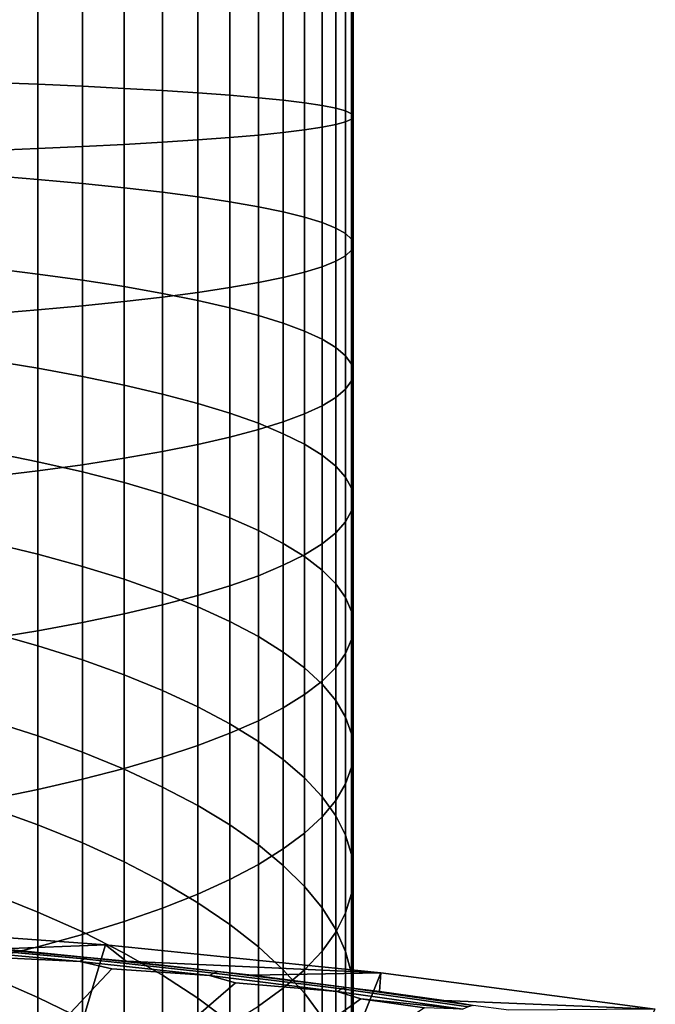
# Model space of a CAD drawing. Header units: metres. Extents: x -109 to 109, y -100 to 58.
# Tile 526 of 642: x 7 to 13, y 6 to 15. Entities that reach past the tile are written whole.
import ezdxf

# ---------------------------------------------------------------- set-up
doc = ezdxf.new("R2010")
doc.units = ezdxf.units.M
doc.layers.add('solid_21_062_100_XXX', color=7, linetype='CONTINUOUS')

msp = doc.modelspace()

# ---------------------------------------------------------------- linework, layer by layer
at = {"layer": 'solid_21_062_100_XXX'}
for points in [[(6.797007, 13.696871, 212.637985), (7.247845, 13.714754, 212.213974), (7.247845, 15.2, 212.24527), (6.797007, 15.2, 212.669662)], [(7.247845, 14.325562, 197.731155), (6.797007, 14.343445, 197.307144), (6.797007, 15.2, 197.325195), (7.247845, 15.2, 197.749588)], [(7.247845, 13.714754, 212.213974), (7.672235, 13.73375, 211.763535), (7.672235, 15.2, 211.794434), (7.247845, 15.2, 212.24527)], [(7.672235, 14.306564, 198.181595), (7.247845, 14.325562, 197.731155), (7.247845, 15.2, 197.749588), (7.672235, 15.2, 198.200424)], [(7.672235, 13.73375, 211.763535), (8.06863, 13.753793, 211.288315), (8.06863, 15.2, 211.318802), (7.672235, 15.2, 211.794434)], [(8.06863, 14.286523, 198.656815), (7.672235, 14.306564, 198.181595), (7.672235, 15.2, 198.200424), (8.06863, 15.2, 198.676056)], [(8.06863, 13.753793, 211.288315), (8.435585, 13.774807, 210.790054), (8.435585, 15.2, 210.820099), (8.06863, 15.2, 211.318802)], [(8.435585, 14.265509, 199.155075), (8.06863, 14.286523, 198.656815), (8.06863, 15.2, 198.676056), (8.435585, 15.2, 199.174774)], [(8.435585, 13.774807, 210.790054), (8.771758, 13.796716, 210.270569), (8.771758, 15.2, 210.30014), (8.435585, 15.2, 210.820099)], [(8.771758, 14.243599, 199.674561), (8.435585, 14.265509, 199.155075), (8.435585, 15.2, 199.174774), (8.771758, 15.2, 199.694717)], [(8.771758, 13.796716, 210.270569), (9.075924, 13.819441, 209.73175), (9.075924, 15.2, 209.760849), (8.771758, 15.2, 210.30014)], [(9.075924, 14.220875, 200.213379), (8.771758, 14.243599, 199.674561), (8.771758, 15.2, 199.694717), (9.075924, 15.2, 200.234024)], [(9.075924, 13.819441, 209.73175), (9.346973, 13.842897, 209.175552), (9.346973, 15.2, 209.204163), (9.075924, 15.2, 209.760849)], [(9.346973, 14.197418, 200.769562), (9.075924, 14.220875, 200.213379), (9.075924, 15.2, 200.234024), (9.346973, 15.2, 200.790695)], [(9.346973, 13.842897, 209.175552), (9.583917, 13.867002, 208.604034), (9.583917, 15.2, 208.632126), (9.346973, 15.2, 209.204163)], [(9.583917, 14.173314, 201.341095), (9.346973, 14.197418, 200.769562), (9.346973, 15.2, 200.790695), (9.583917, 15.2, 201.362732)], [(9.583917, 13.867002, 208.604034), (9.785889, 13.891665, 208.019257), (9.785889, 15.2, 208.046844), (9.583917, 15.2, 208.632126)], [(9.785889, 14.148651, 201.925858), (9.583917, 14.173314, 201.341095), (9.583917, 15.2, 201.362732), (9.785889, 15.2, 201.948029)], [(9.785889, 13.891665, 208.019257), (9.952153, 13.916796, 207.42337), (9.952153, 15.2, 207.450409), (9.785889, 15.2, 208.046844)], [(9.952153, 14.12352, 202.521759), (9.785889, 14.148651, 201.925858), (9.785889, 15.2, 201.948029), (9.952153, 15.2, 202.544449)], [(9.952153, 13.916796, 207.42337), (10.082104, 13.942305, 206.818542), (10.082104, 15.2, 206.845047), (9.952153, 15.2, 207.450409)], [(10.082104, 14.098011, 203.126587), (9.952153, 14.12352, 202.521759), (9.952153, 15.2, 202.544449), (10.082104, 15.2, 203.149811)], [(10.082104, 13.942305, 206.818542), (10.175266, 13.968097, 206.20697), (10.175266, 15.2, 206.232925), (10.082104, 15.2, 206.845047)], [(10.175266, 14.072218, 203.738159), (10.082104, 14.098011, 203.126587), (10.082104, 15.2, 203.149811), (10.175266, 15.2, 203.761932)], [(10.175266, 13.968097, 206.20697), (10.231299, 13.99408, 205.590897), (10.231299, 15.2, 205.616318), (10.175266, 15.2, 206.232925)], [(10.231299, 14.046236, 204.354233), (10.175266, 14.072218, 203.738159), (10.175266, 15.2, 203.761932), (10.231299, 15.2, 204.378555)], [(10.231299, 13.99408, 205.590897), (10.25, 14.020158, 204.972565), (10.25, 15.2, 204.997437), (10.231299, 15.2, 205.616318)], [(10.25, 14.020158, 204.972565), (10.231299, 14.046236, 204.354233), (10.231299, 15.2, 204.378555), (10.25, 15.2, 204.997437)], [(7.247845, 13.4211, 197.673203), (6.797007, 13.457479, 197.250366), (6.797007, 14.343445, 197.307144), (7.247845, 14.325562, 197.731155)], [(7.672235, 13.382453, 198.122375), (7.247845, 13.4211, 197.673203), (7.247845, 14.325562, 197.731155), (7.672235, 14.306564, 198.181595)], [(8.06863, 13.341681, 198.596268), (7.672235, 13.382453, 198.122375), (7.672235, 14.306564, 198.181595), (8.06863, 14.286523, 198.656815)], [(8.435585, 13.298931, 199.09314), (8.06863, 13.341681, 198.596268), (8.06863, 14.286523, 198.656815), (8.435585, 14.265509, 199.155075)], [(8.771758, 13.25436, 199.611176), (8.435585, 13.298931, 199.09314), (8.435585, 14.265509, 199.155075), (8.771758, 14.243599, 199.674561)], [(9.075924, 13.208131, 200.148483), (8.771758, 13.25436, 199.611176), (8.771758, 14.243599, 199.674561), (9.075924, 14.220875, 200.213379)], [(9.346973, 13.160412, 200.703125), (9.075924, 13.208131, 200.148483), (9.075924, 14.220875, 200.213379), (9.346973, 14.197418, 200.769562)], [(9.583917, 13.111377, 201.273041), (9.346973, 13.160412, 200.703125), (9.346973, 14.197418, 200.769562), (9.583917, 14.173314, 201.341095)], [(9.785889, 13.061204, 201.856186), (9.583917, 13.111377, 201.273041), (9.583917, 14.173314, 201.341095), (9.785889, 14.148651, 201.925858)], [(9.952153, 13.010078, 202.450409), (9.785889, 13.061204, 201.856186), (9.785889, 14.148651, 201.925858), (9.952153, 14.12352, 202.521759)], [(10.082104, 12.958185, 203.053558), (9.952153, 13.010078, 202.450409), (9.952153, 14.12352, 202.521759), (10.082104, 14.098011, 203.126587)], [(10.175266, 12.905714, 203.663422), (10.082104, 12.958185, 203.053558), (10.082104, 14.098011, 203.126587), (10.175266, 14.072218, 203.738159)], [(10.231299, 12.852857, 204.277771), (10.175266, 12.905714, 203.663422), (10.175266, 14.072218, 203.738159), (10.231299, 14.046236, 204.354233)], [(10.082104, 12.641426, 206.735184), (10.175266, 12.693896, 206.12532), (10.175266, 13.968097, 206.20697), (10.082104, 13.942305, 206.818542)], [(10.175266, 12.693896, 206.12532), (10.231299, 12.746755, 205.510971), (10.231299, 13.99408, 205.590897), (10.175266, 13.968097, 206.20697)], [(10.25, 12.799806, 204.894363), (10.231299, 12.852857, 204.277771), (10.231299, 14.046236, 204.354233), (10.25, 14.020158, 204.972565)], [(10.231299, 12.746755, 205.510971), (10.25, 12.799806, 204.894363), (10.25, 14.020158, 204.972565), (10.231299, 13.99408, 205.590897)], [(9.346973, 12.439199, 209.085617), (9.583917, 12.488235, 208.515686), (9.583917, 13.867002, 208.604034), (9.346973, 13.842897, 209.175552)], [(9.583917, 12.488235, 208.515686), (9.785889, 12.538406, 207.932556), (9.785889, 13.891665, 208.019257), (9.583917, 13.867002, 208.604034)], [(9.785889, 12.538406, 207.932556), (9.952153, 12.589533, 207.338318), (9.952153, 13.916796, 207.42337), (9.785889, 13.891665, 208.019257)], [(9.952153, 12.589533, 207.338318), (10.082104, 12.641426, 206.735184), (10.082104, 13.942305, 206.818542), (9.952153, 13.916796, 207.42337)], [(8.06863, 12.25793, 211.192474), (8.435585, 12.300679, 210.695602), (8.435585, 13.774807, 210.790054), (8.06863, 13.753793, 211.288315)], [(8.435585, 12.300679, 210.695602), (8.771758, 12.34525, 210.177567), (8.771758, 13.796716, 210.270569), (8.435585, 13.774807, 210.790054)], [(8.771758, 12.34525, 210.177567), (9.075924, 12.391479, 209.640244), (9.075924, 13.819441, 209.73175), (8.771758, 13.796716, 210.270569)], [(9.075924, 12.391479, 209.640244), (9.346973, 12.439199, 209.085617), (9.346973, 13.842897, 209.175552), (9.075924, 13.819441, 209.73175)], [(6.797007, 12.142132, 212.538361), (7.247845, 12.178512, 212.11554), (7.247845, 13.714754, 212.213974), (6.797007, 13.696871, 212.637985)], [(7.247845, 12.178512, 212.11554), (7.672235, 12.217157, 211.666351), (7.672235, 13.73375, 211.763535), (7.247845, 13.714754, 212.213974)], [(7.672235, 12.217157, 211.666351), (8.06863, 12.25793, 211.192474), (8.06863, 13.753793, 211.288315), (7.672235, 13.73375, 211.763535)], [(6.797007, 13.457479, 197.250366), (7.247845, 13.4211, 197.673203), (7.247845, 12.52003, 197.575806), (6.797007, 12.574837, 197.154968)], [(7.247845, 13.4211, 197.673203), (7.672235, 13.382453, 198.122375), (7.672235, 12.461808, 198.022873), (7.247845, 12.52003, 197.575806)], [(7.672235, 13.382453, 198.122375), (8.06863, 13.341681, 198.596268), (8.06863, 12.400384, 198.494522), (7.672235, 12.461808, 198.022873)], [(8.06863, 13.341681, 198.596268), (8.435585, 13.298931, 199.09314), (8.435585, 12.33598, 198.989059), (8.06863, 12.400384, 198.494522)], [(8.435585, 13.298931, 199.09314), (8.771758, 13.25436, 199.611176), (8.771758, 12.268832, 199.504654), (8.435585, 12.33598, 198.989059)], [(8.771758, 13.25436, 199.611176), (9.075924, 13.208131, 200.148483), (9.075924, 12.199186, 200.039444), (8.771758, 12.268832, 199.504654)], [(9.075924, 13.208131, 200.148483), (9.346973, 13.160412, 200.703125), (9.346973, 12.127295, 200.591461), (9.075924, 12.199186, 200.039444)], [(9.346973, 13.160412, 200.703125), (9.583917, 13.111377, 201.273041), (9.583917, 12.053423, 201.158707), (9.346973, 12.127295, 200.591461)], [(9.583917, 13.111377, 201.273041), (9.785889, 13.061204, 201.856186), (9.785889, 11.977837, 201.73909), (9.583917, 12.053423, 201.158707)], [(9.785889, 13.061204, 201.856186), (9.952153, 13.010078, 202.450409), (9.952153, 11.900814, 202.330521), (9.785889, 11.977837, 201.73909)], [(9.952153, 13.010078, 202.450409), (10.082104, 12.958185, 203.053558), (10.082104, 11.822636, 202.930817), (9.952153, 11.900814, 202.330521)], [(10.082104, 12.958185, 203.053558), (10.175266, 12.905714, 203.663422), (10.175266, 11.743586, 203.537811), (10.082104, 11.822636, 202.930817)], [(10.175266, 12.905714, 203.663422), (10.231299, 12.852857, 204.277771), (10.231299, 11.663955, 204.149261), (10.175266, 11.743586, 203.537811)], [(10.231299, 12.852857, 204.277771), (10.25, 12.799806, 204.894363), (10.25, 11.584031, 204.76297), (10.231299, 11.663955, 204.149261)], [(10.231299, 12.746755, 205.510971), (10.175266, 12.693896, 206.12532), (10.175266, 11.424477, 205.988113), (10.231299, 11.504107, 205.376663)], [(10.25, 12.799806, 204.894363), (10.231299, 12.746755, 205.510971), (10.231299, 11.504107, 205.376663), (10.25, 11.584031, 204.76297)], [(10.175266, 12.693896, 206.12532), (10.082104, 12.641426, 206.735184), (10.082104, 11.345427, 206.595108), (10.175266, 11.424477, 205.988113)], [(6.797007, 12.574837, 197.154968), (7.247845, 12.52003, 197.575806), (7.247845, 11.624073, 197.439163), (6.797007, 11.697202, 197.021133)], [(9.952153, 12.589533, 207.338318), (9.785889, 12.538406, 207.932556), (9.785889, 11.190226, 207.786835), (9.952153, 11.267248, 207.195404)], [(10.082104, 12.641426, 206.735184), (9.952153, 12.589533, 207.338318), (9.952153, 11.267248, 207.195404), (10.082104, 11.345427, 206.595108)], [(7.247845, 12.52003, 197.575806), (7.672235, 12.461808, 198.022873), (7.672235, 11.546387, 197.88327), (7.247845, 11.624073, 197.439163)], [(7.672235, 12.461808, 198.022873), (8.06863, 12.400384, 198.494522), (8.06863, 11.464426, 198.351791), (7.672235, 11.546387, 197.88327)], [(9.583917, 12.488235, 208.515686), (9.346973, 12.439199, 209.085617), (9.346973, 11.040767, 208.934464), (9.583917, 11.114639, 208.367233)], [(9.785889, 12.538406, 207.932556), (9.583917, 12.488235, 208.515686), (9.583917, 11.114639, 208.367233), (9.785889, 11.190226, 207.786835)], [(8.06863, 12.400384, 198.494522), (8.435585, 12.33598, 198.989059), (8.435585, 11.378491, 198.843033), (8.06863, 11.464426, 198.351791)], [(9.075924, 12.391479, 209.640244), (8.771758, 12.34525, 210.177567), (8.771758, 10.899229, 210.021271), (9.075924, 10.968876, 209.486481)], [(9.346973, 12.439199, 209.085617), (9.075924, 12.391479, 209.640244), (9.075924, 10.968876, 209.486481), (9.346973, 11.040767, 208.934464)], [(8.435585, 12.300679, 210.695602), (8.06863, 12.25793, 211.192474), (8.06863, 10.767678, 211.031403), (8.435585, 10.832082, 210.536865)], [(8.771758, 12.34525, 210.177567), (8.435585, 12.300679, 210.695602), (8.435585, 10.832082, 210.536865), (8.771758, 10.899229, 210.021271)], [(8.435585, 12.33598, 198.989059), (8.771758, 12.268832, 199.504654), (8.771758, 11.288896, 199.355209), (8.435585, 11.378491, 198.843033)], [(7.672235, 12.217157, 211.666351), (7.247845, 12.178512, 212.11554), (7.247845, 10.648032, 211.950119), (7.672235, 10.706254, 211.503052)], [(8.06863, 12.25793, 211.192474), (7.672235, 12.217157, 211.666351), (7.672235, 10.706254, 211.503052), (8.06863, 10.767678, 211.031403)], [(8.771758, 12.268832, 199.504654), (9.075924, 12.199186, 200.039444), (9.075924, 11.195966, 199.886444), (8.771758, 11.288896, 199.355209)], [(9.075924, 12.199186, 200.039444), (9.346973, 12.127295, 200.591461), (9.346973, 11.10004, 200.434799), (9.075924, 11.195966, 199.886444)], [(7.247845, 12.178512, 212.11554), (6.797007, 12.142132, 212.538361), (6.797007, 10.593225, 212.370956), (7.247845, 10.648032, 211.950119)], [(9.346973, 12.127295, 200.591461), (9.583917, 12.053423, 201.158707), (9.583917, 11.001471, 200.998276), (9.346973, 11.10004, 200.434799)], [(9.583917, 12.053423, 201.158707), (9.785889, 11.977837, 201.73909), (9.785889, 10.900615, 201.574814), (9.583917, 11.001471, 200.998276)], [(9.785889, 11.977837, 201.73909), (9.952153, 11.900814, 202.330521), (9.952153, 10.797842, 202.162308), (9.785889, 10.900615, 201.574814)], [(9.952153, 11.900814, 202.330521), (10.082104, 11.822636, 202.930817), (10.082104, 10.693527, 202.758621), (9.952153, 10.797842, 202.162308)], [(10.082104, 11.822636, 202.930817), (10.175266, 11.743586, 203.537811), (10.175266, 10.58805, 203.361572), (10.082104, 10.693527, 202.758621)], [(10.175266, 11.743586, 203.537811), (10.231299, 11.663955, 204.149261), (10.231299, 10.481796, 203.968979), (10.175266, 10.58805, 203.361572)], [(6.797007, 11.697202, 197.021133), (7.247845, 11.624073, 197.439163), (7.247845, 10.734936, 197.263535), (6.797007, 10.826248, 196.849091)], [(7.247845, 11.624073, 197.439163), (7.672235, 11.546387, 197.88327), (7.672235, 10.637933, 197.703812), (7.247845, 10.734936, 197.263535)], [(10.231299, 11.663955, 204.149261), (10.25, 11.584031, 204.76297), (10.25, 10.375154, 204.578598), (10.231299, 10.481796, 203.968979)], [(7.672235, 11.546387, 197.88327), (8.06863, 11.464426, 198.351791), (8.06863, 10.535594, 198.16832), (7.672235, 10.637933, 197.703812)], [(10.25, 11.584031, 204.76297), (10.231299, 11.504107, 205.376663), (10.231299, 10.268511, 205.188217), (10.25, 10.375154, 204.578598)], [(8.06863, 11.464426, 198.351791), (8.435585, 11.378491, 198.843033), (8.435585, 10.428292, 198.655334), (8.06863, 10.535594, 198.16832)], [(10.231299, 11.504107, 205.376663), (10.175266, 11.424477, 205.988113), (10.175266, 10.162257, 205.795624), (10.231299, 10.268511, 205.188217)], [(8.435585, 11.378491, 198.843033), (8.771758, 11.288896, 199.355209), (8.771758, 10.316419, 199.163116), (8.435585, 10.428292, 198.655334)], [(10.082104, 11.345427, 206.595108), (9.952153, 11.267248, 207.195404), (9.952153, 9.952465, 206.994888), (10.082104, 10.056781, 206.398575)], [(10.175266, 11.424477, 205.988113), (10.082104, 11.345427, 206.595108), (10.082104, 10.056781, 206.398575), (10.175266, 10.162257, 205.795624)], [(8.771758, 11.288896, 199.355209), (9.075924, 11.195966, 199.886444), (9.075924, 10.200382, 199.689789), (8.771758, 10.316419, 199.163116)], [(9.952153, 11.267248, 207.195404), (9.785889, 11.190226, 207.786835), (9.785889, 9.849692, 207.582397), (9.952153, 9.952465, 206.994888)], [(9.075924, 11.195966, 199.886444), (9.346973, 11.10004, 200.434799), (9.346973, 10.080606, 200.233429), (9.075924, 10.200382, 199.689789)], [(9.785889, 11.190226, 207.786835), (9.583917, 11.114639, 208.367233), (9.583917, 9.748837, 208.158936), (9.785889, 9.849692, 207.582397)], [(9.583917, 11.114639, 208.367233), (9.346973, 11.040767, 208.934464), (9.346973, 9.650267, 208.722412), (9.583917, 9.748837, 208.158936)], [(9.346973, 11.10004, 200.434799), (9.583917, 11.001471, 200.998276), (9.583917, 9.957526, 200.792053), (9.346973, 10.080606, 200.233429)], [(9.075924, 10.968876, 209.486481), (8.771758, 10.899229, 210.021271), (8.771758, 9.461411, 209.801987), (9.075924, 9.554342, 209.270752)], [(9.346973, 11.040767, 208.934464), (9.075924, 10.968876, 209.486481), (9.075924, 9.554342, 209.270752), (9.346973, 9.650267, 208.722412)], [(9.583917, 11.001471, 200.998276), (9.785889, 10.900615, 201.574814), (9.785889, 9.831594, 201.363647), (9.583917, 9.957526, 200.792053)], [(8.771758, 10.899229, 210.021271), (8.435585, 10.832082, 210.536865), (8.435585, 9.371816, 210.314163), (8.771758, 9.461411, 209.801987)], [(9.785889, 10.900615, 201.574814), (9.952153, 10.797842, 202.162308), (9.952153, 9.703267, 201.946091), (9.785889, 9.831594, 201.363647)], [(6.797007, 10.826248, 196.849091), (7.247845, 10.734936, 197.263535), (7.247845, 9.854316, 197.049255), (6.797007, 9.963637, 196.639191)], [(8.435585, 10.832082, 210.536865), (8.06863, 10.767678, 211.031403), (8.06863, 9.285881, 210.805405), (8.435585, 9.371816, 210.314163)], [(9.952153, 10.797842, 202.162308), (10.082104, 10.693527, 202.758621), (10.082104, 9.573014, 202.537292), (9.952153, 9.703267, 201.946091)], [(7.247845, 10.734936, 197.263535), (7.672235, 10.637933, 197.703812), (7.672235, 9.738181, 197.484879), (7.247845, 9.854316, 197.049255)], [(7.672235, 10.706254, 211.503052), (7.247845, 10.648032, 211.950119), (7.247845, 9.126235, 211.718033), (7.672235, 9.203921, 211.273941)], [(8.06863, 10.767678, 211.031403), (7.672235, 10.706254, 211.503052), (7.672235, 9.203921, 211.273941), (8.06863, 9.285881, 210.805405)], [(10.082104, 10.693527, 202.758621), (10.175266, 10.58805, 203.361572), (10.175266, 9.441311, 203.135071), (10.082104, 9.573014, 202.537292)], [(7.247845, 10.648032, 211.950119), (6.797007, 10.593225, 212.370956), (6.797007, 9.053105, 212.136078), (7.247845, 9.126235, 211.718033)], [(7.672235, 10.637933, 197.703812), (8.06863, 10.535594, 198.16832), (8.06863, 9.615659, 197.944458), (7.672235, 9.738181, 197.484879)], [(10.175266, 10.58805, 203.361572), (10.231299, 10.481796, 203.968979), (10.231299, 9.308639, 203.737244), (10.175266, 9.441311, 203.135071)], [(8.06863, 10.535594, 198.16832), (8.435585, 10.428292, 198.655334), (8.435585, 9.487194, 198.426346), (8.06863, 9.615659, 197.944458)], [(8.435585, 10.428292, 198.655334), (8.771758, 10.316419, 199.163116), (8.771758, 9.353256, 198.928741), (8.435585, 9.487194, 198.426346)], [(10.231299, 10.481796, 203.968979), (10.25, 10.375154, 204.578598), (10.25, 9.175479, 204.341629), (10.231299, 9.308639, 203.737244)], [(8.771758, 10.316419, 199.163116), (9.075924, 10.200382, 199.689789), (9.075924, 9.214334, 199.449844), (8.771758, 9.353256, 198.928741)], [(10.25, 10.375154, 204.578598), (10.231299, 10.268511, 205.188217), (10.231299, 9.04232, 204.946014), (10.25, 9.175479, 204.341629)], [(10.231299, 10.268511, 205.188217), (10.175266, 10.162257, 205.795624), (10.175266, 8.909647, 205.548187), (10.231299, 9.04232, 204.946014)], [(9.075924, 10.200382, 199.689789), (9.346973, 10.080606, 200.233429), (9.346973, 9.070935, 199.987732), (9.075924, 9.214334, 199.449844)], [(10.175266, 10.162257, 205.795624), (10.082104, 10.056781, 206.398575), (10.082104, 8.777944, 206.145966), (10.175266, 8.909647, 205.548187)], [(9.346973, 10.080606, 200.233429), (9.583917, 9.957526, 200.792053), (9.583917, 8.923582, 200.540466), (9.346973, 9.070935, 199.987732)], [(10.082104, 10.056781, 206.398575), (9.952153, 9.952465, 206.994888), (9.952153, 8.647691, 206.737167), (10.082104, 8.777944, 206.145966)], [(6.797007, 9.963637, 196.639191), (7.247845, 9.854316, 197.049255), (7.247845, 8.983891, 196.796722), (6.797007, 9.111013, 196.391815)], [(9.583917, 9.957526, 200.792053), (9.785889, 9.831594, 201.363647), (9.785889, 8.772812, 201.106003), (9.583917, 8.923582, 200.540466)], [(9.952153, 9.952465, 206.994888), (9.785889, 9.849692, 207.582397), (9.785889, 8.519364, 207.319611), (9.952153, 8.647691, 206.737167)], [(7.247845, 9.854316, 197.049255), (7.672235, 9.738181, 197.484879), (7.672235, 8.848847, 197.226852), (7.247845, 8.983891, 196.796722)], [(9.785889, 9.849692, 207.582397), (9.583917, 9.748837, 208.158936), (9.583917, 8.393432, 207.891205), (9.785889, 8.519364, 207.319611)], [(9.583917, 9.748837, 208.158936), (9.346973, 9.650267, 208.722412), (9.346973, 8.270352, 208.449829), (9.583917, 8.393432, 207.891205)], [(9.785889, 9.831594, 201.363647), (9.952153, 9.703267, 201.946091), (9.952153, 8.619176, 201.682297), (9.785889, 8.772812, 201.106003)], [(7.672235, 9.738181, 197.484879), (8.06863, 9.615659, 197.944458), (8.06863, 8.706374, 197.680664), (7.672235, 8.848847, 197.226852)], [(9.346973, 9.650267, 208.722412), (9.075924, 9.554342, 209.270752), (9.075924, 8.150577, 208.993469), (9.346973, 8.270352, 208.449829)], [(9.952153, 9.703267, 201.946091), (10.082104, 9.573014, 202.537292), (10.082104, 8.463235, 202.267242), (9.952153, 8.619176, 201.682297)], [(8.06863, 9.615659, 197.944458), (8.435585, 9.487194, 198.426346), (8.435585, 8.556992, 198.156464), (8.06863, 8.706374, 197.680664)], [(10.082104, 9.573014, 202.537292), (10.175266, 9.441311, 203.135071), (10.175266, 8.305556, 202.858704), (10.082104, 8.463235, 202.267242)], [(8.435585, 9.487194, 198.426346), (8.771758, 9.353256, 198.928741), (8.771758, 8.401246, 198.652542), (8.435585, 8.556992, 198.156464)], [(9.075924, 9.554342, 209.270752), (8.771758, 9.461411, 209.801987), (8.771758, 8.03454, 209.520142), (9.075924, 8.150577, 208.993469)], [(8.435585, 9.371816, 210.314163), (8.06863, 9.285881, 210.805405), (8.06863, 7.815364, 210.514938), (8.435585, 7.922666, 210.027924)], [(8.771758, 9.461411, 209.801987), (8.435585, 9.371816, 210.314163), (8.435585, 7.922666, 210.027924), (8.771758, 8.03454, 209.520142)], [(10.175266, 9.441311, 203.135071), (10.231299, 9.308639, 203.737244), (10.231299, 8.146717, 203.454514), (10.175266, 8.305556, 202.858704)], [(8.06863, 9.285881, 210.805405), (7.672235, 9.203921, 211.273941), (7.672235, 7.713025, 210.979446), (8.06863, 7.815364, 210.514938)], [(8.771758, 9.353256, 198.928741), (9.075924, 9.214334, 199.449844), (9.075924, 8.239703, 199.167084), (8.771758, 8.401246, 198.652542)], [(10.231299, 9.308639, 203.737244), (10.25, 9.175479, 204.341629), (10.25, 7.987296, 204.052505), (10.231299, 8.146717, 203.454514)], [(7.672235, 9.203921, 211.273941), (7.247845, 9.126235, 211.718033), (7.247845, 7.616022, 211.419724), (7.672235, 7.713025, 210.979446)], [(9.075924, 9.214334, 199.449844), (9.346973, 9.070935, 199.987732), (9.346973, 8.072955, 199.698196), (9.075924, 8.239703, 199.167084)], [(7.247845, 9.126235, 211.718033), (6.797007, 9.053105, 212.136078), (6.797007, 7.52471, 211.834167), (7.247845, 7.616022, 211.419724)], [(6.797007, 9.111013, 196.391815), (7.247845, 8.983891, 196.796722), (7.247845, 8.125323, 196.506424), (6.797007, 8.270003, 196.107452)], [(10.25, 9.175479, 204.341629), (10.231299, 9.04232, 204.946014), (10.231299, 7.827874, 204.650497), (10.25, 7.987296, 204.052505)], [(9.346973, 9.070935, 199.987732), (9.583917, 8.923582, 200.540466), (9.583917, 7.901608, 200.243958), (9.346973, 8.072955, 199.698196)], [(10.231299, 9.04232, 204.946014), (10.175266, 8.909647, 205.548187), (10.175266, 7.669034, 205.246307), (10.231299, 7.827874, 204.650497)], [(7.247845, 8.983891, 196.796722), (7.672235, 8.848847, 197.226852), (7.672235, 7.971627, 196.930252), (7.247845, 8.125323, 196.506424)], [(9.583917, 8.923582, 200.540466), (9.785889, 8.772812, 201.106003), (9.785889, 7.726289, 200.802383), (9.583917, 7.901608, 200.243958)], [(10.175266, 8.909647, 205.548187), (10.082104, 8.777944, 206.145966), (10.082104, 7.511356, 205.837769), (10.175266, 7.669034, 205.246307)], [(7.672235, 8.848847, 197.226852), (8.06863, 8.706374, 197.680664), (8.06863, 7.809476, 197.377396), (7.672235, 7.971627, 196.930252)], [(9.785889, 8.772812, 201.106003), (9.952153, 8.619176, 201.682297), (9.952153, 7.547637, 201.371414), (9.785889, 7.726289, 200.802383)], [(10.082104, 8.777944, 206.145966), (9.952153, 8.647691, 206.737167), (9.952153, 7.355415, 206.422699), (10.082104, 7.511356, 205.837769)], [(8.06863, 8.706374, 197.680664), (8.435585, 8.556992, 198.156464), (8.435585, 7.639461, 197.846237), (8.06863, 7.809476, 197.377396)], [(9.952153, 8.647691, 206.737167), (9.785889, 8.519364, 207.319611), (9.785889, 7.201779, 206.998993), (9.952153, 7.355415, 206.422699)], [(9.952153, 8.619176, 201.682297), (10.082104, 8.463235, 202.267242), (10.082104, 7.366304, 201.94899), (9.952153, 7.547637, 201.371414)], [(8.435585, 8.556992, 198.156464), (8.771758, 8.401246, 198.652542), (8.771758, 7.462203, 198.335037), (8.435585, 7.639461, 197.846237)], [(9.785889, 8.519364, 207.319611), (9.583917, 8.393432, 207.891205), (9.583917, 7.051009, 207.564545), (9.785889, 7.201779, 206.998993)], [(10.082104, 8.463235, 202.267242), (10.175266, 8.305556, 202.858704), (10.175266, 7.182951, 202.533005), (10.082104, 7.366304, 201.94899)], [(8.771758, 8.401246, 198.652542), (9.075924, 8.239703, 199.167084), (9.075924, 7.278348, 198.842026), (8.771758, 7.462203, 198.335037)], [(9.583917, 8.393432, 207.891205), (9.346973, 8.270352, 208.449829), (9.346973, 6.903656, 208.117264), (9.583917, 7.051009, 207.564545)], [(6.797007, 8.270003, 196.107452), (7.247845, 8.125323, 196.506424), (7.247845, 7.28025, 196.178925), (6.797007, 7.442212, 195.786652)], [(9.346973, 8.270352, 208.449829), (9.075924, 8.150577, 208.993469), (9.075924, 6.760257, 208.655167), (9.346973, 6.903656, 208.117264)], [(10.175266, 8.305556, 202.858704), (10.231299, 8.146717, 203.454514), (10.231299, 6.998249, 203.121307), (10.175266, 7.182951, 202.533005)], [(9.075924, 8.150577, 208.993469), (8.771758, 8.03454, 209.520142), (8.771758, 6.621335, 209.17627), (9.075924, 6.760257, 208.655167)], [(9.075924, 8.239703, 199.167084), (9.346973, 8.072955, 199.698196), (9.346973, 7.088569, 199.365356), (9.075924, 7.278348, 198.842026)], [(7.247845, 8.125323, 196.506424), (7.672235, 7.971627, 196.930252), (7.672235, 7.108194, 196.595627), (7.247845, 7.28025, 196.178925)], [(9.346973, 8.072955, 199.698196), (9.583917, 7.901608, 200.243958), (9.583917, 6.893556, 199.903122), (9.346973, 7.088569, 199.365356)], [(10.231299, 8.146717, 203.454514), (10.25, 7.987296, 204.052505), (10.25, 6.812869, 203.711777), (10.231299, 6.998249, 203.121307)], [(7.672235, 7.971627, 196.930252), (8.06863, 7.809476, 197.377396), (8.06863, 6.926674, 197.035278), (7.672235, 7.108194, 196.595627)], [(8.771758, 8.03454, 209.520142), (8.435585, 7.922666, 210.027924), (8.435585, 6.487397, 209.678665), (8.771758, 6.621335, 209.17627)], [(10.25, 7.987296, 204.052505), (10.231299, 7.827874, 204.650497), (10.231299, 6.62749, 204.302231), (10.25, 6.812869, 203.711777)], [(8.435585, 7.922666, 210.027924), (8.06863, 7.815364, 210.514938), (8.06863, 6.358932, 210.160538), (8.435585, 6.487397, 209.678665)], [(9.583917, 7.901608, 200.243958), (9.785889, 7.726289, 200.802383), (9.785889, 6.694022, 200.453354), (9.583917, 6.893556, 199.903122)], [(8.06863, 7.815364, 210.514938), (7.672235, 7.713025, 210.979446), (7.672235, 6.23641, 210.620132), (8.06863, 6.358932, 210.160538)], [(8.06863, 7.809476, 197.377396), (8.435585, 7.639461, 197.846237), (8.435585, 6.736351, 197.496231), (8.06863, 6.926674, 197.035278)], [(10.231299, 7.827874, 204.650497), (10.175266, 7.669034, 205.246307), (10.175266, 6.442787, 204.890549), (10.231299, 6.62749, 204.302231)], [(7.672235, 7.713025, 210.979446), (7.247845, 7.616022, 211.419724), (7.247845, 6.120275, 211.055756), (7.672235, 6.23641, 210.620132)], [(9.785889, 7.726289, 200.802383), (9.952153, 7.547637, 201.371414), (9.952153, 6.490695, 201.014053), (9.785889, 6.694022, 200.453354)], [(7.247845, 7.616022, 211.419724), (6.797007, 7.52471, 211.834167), (6.797007, 6.010954, 211.46582), (7.247845, 6.120275, 211.055756)], [(8.435585, 7.639461, 197.846237), (8.771758, 7.462203, 198.335037), (8.771758, 6.537919, 197.976837), (8.435585, 6.736351, 197.496231)], [(10.175266, 7.669034, 205.246307), (10.082104, 7.511356, 205.837769), (10.082104, 6.259434, 205.474548), (10.175266, 6.442787, 204.890549)], [(9.952153, 7.547637, 201.371414), (10.082104, 7.366304, 201.94899), (10.082104, 6.284316, 201.58316), (9.952153, 6.490695, 201.014053)], [(10.082104, 7.511356, 205.837769), (9.952153, 7.355415, 206.422699), (9.952153, 6.078101, 206.052124), (10.082104, 6.259434, 205.474548)], [(6.797007, 7.442212, 195.786652), (7.247845, 7.28025, 196.178925), (7.247845, 6.450282, 195.814819), (6.797007, 6.629217, 195.430008)], [(8.771758, 7.462203, 198.335037), (9.075924, 7.278348, 198.842026), (9.075924, 6.332103, 198.475311), (8.771758, 6.537919, 197.976837)], [(9.952153, 7.355415, 206.422699), (9.785889, 7.201779, 206.998993), (9.785889, 5.899449, 206.621155), (9.952153, 6.078101, 206.052124)], [(10.082104, 7.366304, 201.94899), (10.175266, 7.182951, 202.533005), (10.175266, 6.075638, 202.1586), (10.082104, 6.284316, 201.58316)], [(7.247845, 7.28025, 196.178925), (7.672235, 7.108194, 196.595627), (7.672235, 6.260195, 196.223633), (7.247845, 6.450282, 195.814819)], [(9.075924, 7.278348, 198.842026), (9.346973, 7.088569, 199.365356), (9.346973, 6.119654, 198.989853), (9.075924, 6.332103, 198.475311)], [(9.785889, 7.201779, 206.998993), (9.583917, 7.051009, 207.564545), (9.583917, 5.72413, 207.179581), (9.785889, 5.899449, 206.621155)], [(10.175266, 7.182951, 202.533005), (10.231299, 6.998249, 203.121307), (10.231299, 5.865424, 202.738281), (10.175266, 6.075638, 202.1586)], [(7.672235, 7.108194, 196.595627), (8.06863, 6.926674, 197.035278), (8.06863, 6.059652, 196.654922), (7.672235, 6.260195, 196.223633)], [(9.346973, 7.088569, 199.365356), (9.583917, 6.893556, 199.903122), (9.583917, 5.901347, 199.5186), (9.346973, 6.119654, 198.989853)], [(9.583917, 7.051009, 207.564545), (9.346973, 6.903656, 208.117264), (9.346973, 5.552783, 207.725342), (9.583917, 5.72413, 207.179581)], [(10.231299, 6.998249, 203.121307), (10.25, 6.812869, 203.711777), (10.25, 5.65444, 203.320084), (10.231299, 5.865424, 202.738281)], [(8.06863, 6.926674, 197.035278), (8.435585, 6.736351, 197.496231), (8.435585, 5.849383, 197.107132), (8.06863, 6.059652, 196.654922)], [(9.346973, 6.903656, 208.117264), (9.075924, 6.760257, 208.655167), (9.075924, 5.386034, 208.25647), (9.346973, 5.552783, 207.725342)], [(9.583917, 6.893556, 199.903122), (9.785889, 6.694022, 200.453354), (9.785889, 5.677978, 200.059586), (9.583917, 5.901347, 199.5186)], [(9.075924, 6.760257, 208.655167), (8.771758, 6.621335, 209.17627), (8.771758, 5.224493, 208.770996), (9.075924, 5.386034, 208.25647)], [(10.25, 6.812869, 203.711777), (10.231299, 6.62749, 204.302231), (10.231299, 5.443456, 203.901901), (10.25, 5.65444, 203.320084)], [(8.435585, 6.736351, 197.496231), (8.771758, 6.537919, 197.976837), (8.771758, 5.630157, 197.578613), (8.435585, 5.849383, 197.107132)], [(9.785889, 6.694022, 200.453354), (9.952153, 6.490695, 201.014053), (9.952153, 5.450363, 200.61087), (9.785889, 5.677978, 200.059586)], [(6.797007, 6.629217, 195.430008), (7.247845, 6.450282, 195.814819), (7.247845, 5.637002, 195.414841), (6.797007, 5.83257, 195.038193)], [(8.771758, 6.621335, 209.17627), (8.435585, 6.487397, 209.678665), (8.435585, 5.068746, 209.267075), (8.771758, 5.224493, 208.770996)], [(10.231299, 6.62749, 204.302231), (10.175266, 6.442787, 204.890549), (10.175266, 5.233242, 204.481583), (10.231299, 5.443456, 203.901901)], [(8.435585, 6.487397, 209.678665), (8.06863, 6.358932, 210.160538), (8.06863, 4.919364, 209.742889), (8.435585, 5.068746, 209.267075)], [(8.771758, 6.537919, 197.976837), (9.075924, 6.332103, 198.475311), (9.075924, 5.402772, 198.067627), (8.771758, 5.630157, 197.578613)], [(9.952153, 6.490695, 201.014053), (10.082104, 6.284316, 201.58316), (10.082104, 5.219332, 201.170425), (9.952153, 5.450363, 200.61087)], [(7.247845, 6.450282, 195.814819), (7.672235, 6.260195, 196.223633), (7.672235, 5.429248, 195.814957), (7.247845, 5.637002, 195.414841)], [(10.175266, 6.442787, 204.890549), (10.082104, 6.259434, 205.474548), (10.082104, 5.024565, 205.057022), (10.175266, 5.233242, 204.481583)], [(5.08588, 5.420014, 25.515415), (7.62369, 5.239478, 25.515415), (7.891796, 6.137919, 0.004598), (5.265005, 6.329423, 0.004598)], [(6.906282, 6.098429, -2.332995), (5.736873, 6.193734, -2.074565), (5.265005, 6.329423, 0.004598), (7.891796, 6.137919, 0.004598)], [(8.06863, 6.358932, 210.160538), (7.672235, 6.23641, 210.620132), (7.672235, 4.776891, 210.196686), (8.06863, 4.919364, 209.742889)], [(9.075924, 6.332103, 198.475311), (9.346973, 6.119654, 198.989853), (9.346973, 5.168059, 198.572418), (9.075924, 5.402772, 198.067627)], [(10.082104, 6.284316, 201.58316), (10.175266, 6.075638, 202.1586), (10.175266, 4.985728, 201.736206), (10.082104, 5.219332, 201.170425)], [(7.672235, 6.23641, 210.620132), (7.247845, 6.120275, 211.055756), (7.247845, 4.641847, 210.626816), (7.672235, 4.776891, 210.196686)], [(7.672235, 6.260195, 196.223633), (8.06863, 6.059652, 196.654922), (8.06863, 5.210064, 196.237091), (7.672235, 5.429248, 195.814957)], [(10.082104, 6.259434, 205.474548), (9.952153, 6.078101, 206.052124), (9.952153, 4.818186, 205.626129), (10.082104, 5.024565, 205.057022)], [(7.649798, 5.97846, -2.837497), (6.401216, 6.093125, -2.522458), (6.430729, 6.118654, -2.403276), (7.684702, 6.003495, -2.719674)], [(7.649798, 5.97846, -2.837497), (6.788165, 6.020879, -2.737278), (6.401216, 6.093125, -2.522458)], [(7.684702, 6.003495, -2.719674), (6.430729, 6.118654, -2.403276), (6.459769, 6.133132, -2.282139), (7.719044, 6.017485, -2.599874)], [(7.719044, 6.017485, -2.599874), (6.459769, 6.133132, -2.282139), (6.906282, 6.098429, -2.332995)], [(7.247845, 6.120275, 211.055756), (6.797007, 6.010954, 211.46582), (6.797007, 4.514725, 211.031723), (7.247845, 4.641847, 210.626816)], [(7.719044, 6.017485, -2.599874), (6.906282, 6.098429, -2.332995), (7.891796, 6.137919, 0.004598), (8.088551, 5.984011, -2.643104)], [(7.62369, 5.239478, 25.515415), (10.155347, 4.986932, 25.515415), (10.512141, 5.870016, 0.004598), (7.891796, 6.137919, 0.004598)], [(8.088551, 5.984011, -2.643104), (7.891796, 6.137919, 0.004598), (10.512141, 5.870016, 0.004598)], [(9.346973, 6.119654, 198.989853), (9.583917, 5.901347, 199.5186), (9.583917, 4.926874, 199.09111), (9.346973, 5.168059, 198.572418)], [(7.649798, 5.97846, -2.837497), (7.951026, 5.908294, -3.046603), (2.20382, -0.203363, -19.838242), (6.788165, 6.020879, -2.737278)], [(8.882337, 5.845088, -3.203934), (7.649798, 5.97846, -2.837497), (7.684702, 6.003495, -2.719674), (8.922384, 5.869566, -3.087639)], [(8.922384, 5.869566, -3.087639), (7.684702, 6.003495, -2.719674), (7.719044, 6.017485, -2.599874), (8.961787, 5.88301, -2.969342)], [(8.961787, 5.88301, -2.969342), (7.719044, 6.017485, -2.599874), (8.088551, 5.984011, -2.643104)], [(8.06863, 6.059652, 196.654922), (8.435585, 5.849383, 197.107132), (8.435585, 4.980251, 196.679688), (8.06863, 5.210064, 196.237091)], [(9.952153, 6.078101, 206.052124), (9.785889, 5.899449, 206.621155), (9.785889, 4.614858, 206.186813), (9.952153, 4.818186, 205.626129)], [(10.175266, 6.075638, 202.1586), (10.231299, 5.865424, 202.738281), (10.231299, 4.750404, 202.306152), (10.175266, 4.985728, 201.736206)], [(8.882337, 5.845088, -3.203934), (9.128871, 5.775944, -3.410232), (2.20382, -0.203363, -19.838242), (7.951026, 5.908294, -3.046603)], [(8.882337, 5.845088, -3.203934), (7.951026, 5.908294, -3.046603), (7.649798, 5.97846, -2.837497)], [(8.961787, 5.88301, -2.969342), (8.088551, 5.984011, -2.643104), (10.512141, 5.870016, 0.004598), (9.285616, 5.849567, -3.007474)], [(6.797007, 5.83257, 195.038193), (7.247845, 5.637002, 195.414841), (7.247845, 4.841963, 194.979736), (6.797007, 5.05379, 194.611984)], [(8.435585, 5.849383, 197.107132), (8.771758, 5.630157, 197.578613), (8.771758, 4.740648, 197.141129), (8.435585, 4.980251, 196.679688)], [(10.096917, 5.693861, -3.619426), (8.882337, 5.845088, -3.203934), (8.922384, 5.869566, -3.087639), (10.141842, 5.717733, -3.504798)], [(10.096917, 5.693861, -3.619426), (9.128871, 5.775944, -3.410232), (8.882337, 5.845088, -3.203934)], [(10.141842, 5.717733, -3.504798), (8.922384, 5.869566, -3.087639), (8.961787, 5.88301, -2.969342), (10.186044, 5.73058, -3.388141)], [(10.186044, 5.73058, -3.388141), (8.961787, 5.88301, -2.969342), (9.285616, 5.849567, -3.007474)], [(10.186044, 5.73058, -3.388141), (9.285616, 5.849567, -3.007474), (10.512141, 5.870016, 0.004598), (10.498473, 5.694162, -3.428784)], [(9.583917, 5.901347, 199.5186), (9.785889, 5.677978, 200.059586), (9.785889, 4.680097, 199.621841), (9.583917, 4.926874, 199.09111)], [(9.785889, 5.899449, 206.621155), (9.583917, 5.72413, 207.179581), (9.583917, 4.415324, 206.737045), (9.785889, 4.614858, 206.186813)], [(10.155347, 4.986932, 25.515415), (12.67881, 4.662579, 25.515415), (13.123334, 5.525991, 0.004598), (10.512141, 5.870016, 0.004598)], [(10.231299, 5.865424, 202.738281), (10.25, 5.65444, 203.320084), (10.25, 4.514218, 202.878204), (10.231299, 4.750404, 202.306152)], [(11.111202, 5.608281, -3.661542), (10.498473, 5.694162, -3.428784), (10.512141, 5.870016, 0.004598), (13.123334, 5.525991, 0.004598)], [(10.096917, 5.693861, -3.619426), (10.322753, 5.622829, -3.830911), (2.20382, -0.203363, -19.838242), (9.128871, 5.775944, -3.410232)], [(9.583917, 5.72413, 207.179581), (9.346973, 5.552783, 207.725342), (9.346973, 4.220311, 207.274811), (9.583917, 4.415324, 206.737045)], [(11.292457, 5.525738, -4.081341), (10.096917, 5.693861, -3.619426), (10.141842, 5.717733, -3.504798), (11.34199, 5.548962, -3.968493)], [(11.34199, 5.548962, -3.968493), (10.141842, 5.717733, -3.504798), (10.186044, 5.73058, -3.388141), (11.390725, 5.561172, -3.853587)], [(10.186044, 5.73058, -3.388141), (10.498473, 5.694162, -3.428784), (11.111202, 5.608281, -3.661542)], [(11.390725, 5.561172, -3.853587), (10.186044, 5.73058, -3.388141), (11.111202, 5.608281, -3.661542)], [(10.322753, 5.622829, -3.830911), (10.926107, 5.538203, -4.063417), (2.20382, -0.203363, -19.838242)], [(7.247845, 5.637002, 195.414841), (7.672235, 5.429248, 195.814957), (7.672235, 4.616937, 195.370392), (7.247845, 4.841963, 194.979736)], [(8.771758, 5.630157, 197.578613), (9.075924, 5.402772, 198.067627), (9.075924, 4.492128, 197.619766), (8.771758, 4.740648, 197.141129)], [(9.785889, 5.677978, 200.059586), (9.952153, 5.450363, 200.61087), (9.952153, 4.428628, 200.162659), (9.785889, 4.680097, 199.621841)], [(11.292457, 5.525738, -4.081341), (10.322753, 5.622829, -3.830911), (10.096917, 5.693861, -3.619426)], [(10.25, 5.65444, 203.320084), (10.231299, 5.443456, 203.901901), (10.231299, 4.278032, 203.450241), (10.25, 4.514218, 202.878204)], [(11.292457, 5.525738, -4.081341), (10.926107, 5.538203, -4.063417), (10.322753, 5.622829, -3.830911)], [(11.390725, 5.561172, -3.853587), (11.111202, 5.608281, -3.661542), (13.123334, 5.525991, 0.004598), (11.729005, 5.516645, -3.910046)]]:
    msp.add_3dface(points, dxfattribs=at)

doc.saveas('drawing.dxf')
